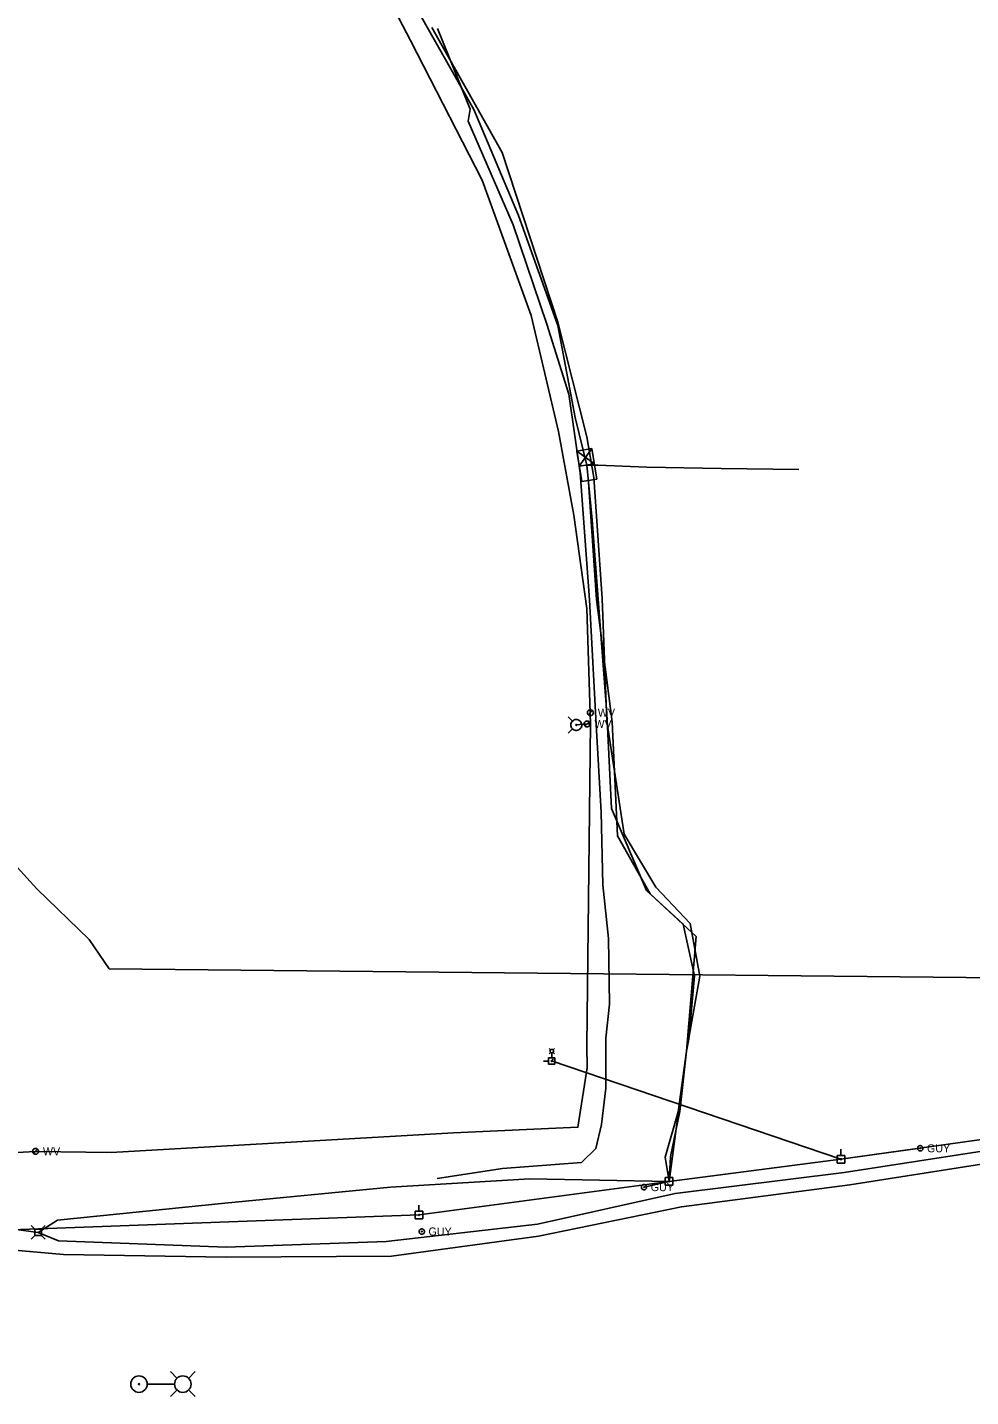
# Model space of a CAD drawing. Extents: x 600849 to 606371, y 330010 to 403088.
# Drawn here: x 603535 to 603989, y 376591 to 377250 of the extents above; entities that cross this region are included whole.
import ezdxf

# ---------------------------------------------------------------- set-up
doc = ezdxf.new("R2010")
doc.units = 0
for name, color, linetype in [('E_LTG', 7, 'Continuous'), ('E_SIG', 7, 'Continuous'), ('E_UTL_AG_Bold', 7, 'Continuous'), ('E_UTL_E_UG', 7, 'Continuous'), ('E_UTL_EGuyWire', 7, 'Continuous'), ('E_UTL_EPowerPole', 7, 'Continuous'), ('E_UTL_FO_UG_MWFN', 7, 'Continuous'), ('E_UTL_G_UG', 7, 'Continuous'), ('E_UTL_Overhead', 7, 'Continuous'), ('E_UTL_T_UG', 7, 'Continuous'), ('E_UTL_TV_UG', 7, 'Continuous'), ('E_UTL_W', 7, 'Continuous'), ('E_UTL_W_UG', 7, 'Continuous'), ('E_UTL_WHydrant', 7, 'Continuous')]:
    doc.layers.add(name, color=color, linetype=linetype)

# ---------------------------------------------------------------- blocks, each defined once
blk = doc.blocks.new('LPM')
at = {"layer": 'E_LTG'}
for p, q in [((100, 0), (24, 0)), ((108, 16), (89, 35)), ((140, 16), (159, 35)), ((108, -16), (89, -35)), ((140, -16), (159, -35))]:
    blk.add_line(p, q, dxfattribs=at)
for centre, radius in [((0, 0), 23.2), ((0, 0), 1.78), ((124, 0), 23.2)]:
    blk.add_circle(centre, radius, dxfattribs=at)
blk = doc.blocks.new('_U266')
at = {"layer": 'E_LTG', "xscale": 5.192557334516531e-11, "yscale": 5.192557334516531e-11}
blk.add_blockref('LPM', (0, 0), dxfattribs=at)
blk = doc.blocks.new('_U267')
at = {"layer": 'E_LTG', "xscale": 0.00519255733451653, "yscale": 0.00519255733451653}
blk.add_blockref('LPM', (0, 0), dxfattribs=at)

msp = doc.modelspace()

# ---------------------------------------------------------------- linework, layer by layer
at = {"layer": 'E_LTG'}
for points in [[(603787.05, 376757.99), (603786.35, 376758.68)], [(603787.05, 376756.79), (603786.35, 376756.09)], [(603787.65, 376758.24), (603787.49, 376758.23), (603787.33, 376758.18), (603787.19, 376758.11), (603787.06, 376758.01), (603786.95, 376757.88), (603786.87, 376757.74), (603786.82, 376757.59), (603786.8, 376757.43), (603786.8, 376757.27), (603786.84, 376757.11), (603786.91, 376756.96), (603787, 376756.83), (603787.12, 376756.72), (603787.26, 376756.63), (603787.41, 376756.57), (603787.57, 376756.54), (603787.73, 376756.54), (603787.89, 376756.57), (603788.04, 376756.63), (603788.18, 376756.72), (603788.29, 376756.83), (603788.39, 376756.96), (603788.46, 376757.11), (603788.49, 376757.27), (603788.5, 376757.43), (603788.48, 376757.59), (603788.43, 376757.74), (603788.35, 376757.88), (603788.24, 376758.01), (603788.11, 376758.11), (603787.97, 376758.18), (603787.81, 376758.23), (603787.65, 376758.24)], [(603787.65, 376756.52), (603787.65, 376754.16)], [(603788.25, 376757.99), (603788.95, 376758.68)], [(603788.25, 376756.79), (603788.95, 376756.09)], [(603607.39, 376599.99), (603604.16, 376603.22)], [(603612.93, 376599.99), (603616.16, 376603.22)], [(603606.13, 376597.22), (603593.08, 376597.22)], [(603607.39, 376594.45), (603604.16, 376591.22)], [(603612.93, 376594.45), (603616.16, 376591.22)]]:
    msp.add_lwpolyline(points, dxfattribs=at)
for centre, radius in [((603589.06, 376597.22), 3.96), ((603610.16, 376597.22), 3.96), ((603589.06, 376597.22), 0.303)]:
    msp.add_circle(centre, radius, dxfattribs=at)
at = {"layer": 'E_SIG'}
for points in [[(603799.65, 377045.97), (603806.98, 377047.17)], [(603806.98, 377047.17), (603800.85, 377038.64)], [(603806.98, 377047.17), (603809.38, 377032.52)], [(603802.05, 377031.31), (603799.65, 377045.97)], [(603808.18, 377039.84), (603799.65, 377045.97)], [(603800.85, 377038.64), (603808.18, 377039.84)], [(603804.51, 377039.24), (603804.51, 377039.24)], [(603809.38, 377032.52), (603802.05, 377031.31)]]:
    msp.add_lwpolyline(points, dxfattribs=at)
at = {"layer": 'E_UTL_AG_Bold'}
for points in [[(603539.02, 376671.76), (603537.27, 376673.51)], [(603542.11, 376671.76), (603539.02, 376671.76)], [(603539.02, 376671.76), (603539.02, 376668.66)], [(603542.11, 376671.76), (603543.87, 376673.51)], [(603542.11, 376668.66), (603542.11, 376671.76)], [(603539.02, 376668.66), (603537.27, 376666.91)], [(603539.02, 376668.66), (603542.11, 376668.66)], [(603542.11, 376668.66), (603543.87, 376666.91)]]:
    msp.add_lwpolyline(points, dxfattribs=at)
at = {"layer": 'E_UTL_E_UG'}
for points in [[(603844.12, 376694.7), (603852.53, 376757.42), (603857.1, 376812.49), (603833.29, 376834.62), (603816.32, 376874.08), (603814.1, 376919.74), (603807.1, 377012.96), (603804.51, 377039.24), (603798.9, 377062.04), (603790.53, 377106.42), (603771.64, 377159.19), (603750.13, 377210.28), (603722.2, 377259.49)], [(603804.51, 377039.24), (603810.02, 377039.11), (603833.45, 377038.29), (603869.07, 377037.66), (603906.43, 377037.18)]]:
    msp.add_lwpolyline(points, dxfattribs=at)
at = {"layer": 'E_UTL_EGuyWire'}
for p, q in [((603964.93, 376710.65), (603926.75, 376705.4)), ((603832.03, 376691.98), (603844.12, 376694.7))]:
    msp.add_line(p, q, dxfattribs=at)
for points in [[(603966.21, 376710.65), (603966.19, 376710.89), (603966.12, 376711.13), (603966.01, 376711.34), (603965.86, 376711.53), (603965.68, 376711.69), (603965.46, 376711.82), (603965.23, 376711.9), (603964.99, 376711.93), (603964.75, 376711.92), (603964.51, 376711.86), (603964.29, 376711.76), (603964.09, 376711.62), (603963.92, 376711.44), (603963.79, 376711.24), (603963.7, 376711.01), (603963.65, 376710.77), (603963.65, 376710.53), (603963.7, 376710.29), (603963.79, 376710.06), (603963.92, 376709.86), (603964.09, 376709.68), (603964.29, 376709.54), (603964.51, 376709.44), (603964.75, 376709.38), (603964.99, 376709.37), (603965.23, 376709.4), (603965.46, 376709.48), (603965.68, 376709.6), (603965.86, 376709.76), (603966.01, 376709.95), (603966.12, 376710.17), (603966.19, 376710.41), (603966.21, 376710.65)], [(603965.09, 376710.65), (603965.09, 376710.68), (603965.08, 376710.71), (603965.07, 376710.74), (603965.05, 376710.76), (603965.02, 376710.78), (603965, 376710.79), (603964.97, 376710.8), (603964.94, 376710.81), (603964.91, 376710.81), (603964.88, 376710.8), (603964.85, 376710.79), (603964.83, 376710.77), (603964.8, 376710.75), (603964.79, 376710.72), (603964.78, 376710.69), (603964.77, 376710.66), (603964.77, 376710.63), (603964.78, 376710.6), (603964.79, 376710.58), (603964.8, 376710.55), (603964.83, 376710.53), (603964.85, 376710.51), (603964.88, 376710.5), (603964.91, 376710.49), (603964.94, 376710.49), (603964.97, 376710.49), (603965, 376710.5), (603965.02, 376710.52), (603965.05, 376710.54), (603965.07, 376710.56), (603965.08, 376710.59), (603965.09, 376710.62), (603965.09, 376710.65)], [(603833.31, 376691.98), (603833.29, 376692.22), (603833.22, 376692.46), (603833.11, 376692.67), (603832.96, 376692.86), (603832.77, 376693.02), (603832.56, 376693.15), (603832.33, 376693.23), (603832.09, 376693.26), (603831.85, 376693.25), (603831.61, 376693.19), (603831.39, 376693.09), (603831.19, 376692.95), (603831.02, 376692.77), (603830.89, 376692.57), (603830.8, 376692.34), (603830.75, 376692.1), (603830.75, 376691.86), (603830.8, 376691.62), (603830.89, 376691.39), (603831.02, 376691.19), (603831.19, 376691.01), (603831.39, 376690.87), (603831.61, 376690.77), (603831.85, 376690.71), (603832.09, 376690.7), (603832.33, 376690.73), (603832.56, 376690.81), (603832.77, 376690.93), (603832.96, 376691.09), (603833.11, 376691.28), (603833.22, 376691.5), (603833.29, 376691.74), (603833.31, 376691.98)], [(603832.19, 376691.98), (603832.19, 376692.01), (603832.18, 376692.04), (603832.16, 376692.07), (603832.15, 376692.09), (603832.12, 376692.11), (603832.1, 376692.12), (603832.07, 376692.13), (603832.04, 376692.14), (603832.01, 376692.14), (603831.98, 376692.13), (603831.95, 376692.12), (603831.92, 376692.1), (603831.9, 376692.08), (603831.89, 376692.05), (603831.88, 376692.02), (603831.87, 376691.99), (603831.87, 376691.96), (603831.88, 376691.93), (603831.89, 376691.91), (603831.9, 376691.88), (603831.92, 376691.86), (603831.95, 376691.84), (603831.98, 376691.83), (603832.01, 376691.82), (603832.04, 376691.82), (603832.07, 376691.82), (603832.1, 376691.83), (603832.12, 376691.85), (603832.15, 376691.87), (603832.16, 376691.89), (603832.18, 376691.92), (603832.19, 376691.95), (603832.19, 376691.98)], [(603726.4, 376670.61), (603726.38, 376670.86), (603726.31, 376671.09), (603726.2, 376671.31), (603726.05, 376671.5), (603725.86, 376671.66), (603725.65, 376671.78), (603725.42, 376671.86), (603725.18, 376671.89), (603724.94, 376671.88), (603724.7, 376671.83), (603724.48, 376671.72), (603724.28, 376671.58), (603724.11, 376671.41), (603723.98, 376671.2), (603723.89, 376670.97), (603723.84, 376670.73), (603723.84, 376670.49), (603723.89, 376670.25), (603723.98, 376670.02), (603724.11, 376669.82), (603724.28, 376669.64), (603724.48, 376669.5), (603724.7, 376669.4), (603724.94, 376669.34), (603725.18, 376669.33), (603725.42, 376669.37), (603725.65, 376669.45), (603725.86, 376669.57), (603726.05, 376669.73), (603726.2, 376669.92), (603726.31, 376670.14), (603726.38, 376670.37), (603726.4, 376670.61)], [(603725.28, 376670.61), (603725.28, 376670.64), (603725.27, 376670.67), (603725.25, 376670.7), (603725.23, 376670.72), (603725.21, 376670.74), (603725.19, 376670.76), (603725.16, 376670.77), (603725.13, 376670.77), (603725.1, 376670.77), (603725.07, 376670.76), (603725.04, 376670.75), (603725.01, 376670.73), (603724.99, 376670.71), (603724.98, 376670.69), (603724.96, 376670.66), (603724.96, 376670.63), (603724.96, 376670.6), (603724.96, 376670.57), (603724.98, 376670.54), (603724.99, 376670.51), (603725.01, 376670.49), (603725.04, 376670.47), (603725.07, 376670.46), (603725.1, 376670.45), (603725.13, 376670.45), (603725.16, 376670.46), (603725.19, 376670.47), (603725.21, 376670.48), (603725.23, 376670.5), (603725.25, 376670.53), (603725.27, 376670.55), (603725.28, 376670.58), (603725.28, 376670.61)]]:
    msp.add_lwpolyline(points, dxfattribs=at)
at = {"layer": 'E_UTL_EPowerPole'}
for points in [[(603786.04, 376752.62), (603783.62, 376752.62)], [(603789.12, 376754.16), (603786.04, 376754.16)], [(603786.04, 376754.16), (603786.04, 376751.09)], [(603786.04, 376751.09), (603789.12, 376751.09)], [(603787.58, 376752.85), (603787.54, 376752.84), (603787.5, 376752.83), (603787.47, 376752.82), (603787.44, 376752.79), (603787.42, 376752.76), (603787.4, 376752.73), (603787.38, 376752.7), (603787.38, 376752.66), (603787.38, 376752.62), (603787.39, 376752.58), (603787.41, 376752.55), (603787.43, 376752.52), (603787.45, 376752.49), (603787.49, 376752.47), (603787.52, 376752.46), (603787.56, 376752.45), (603787.6, 376752.45), (603787.63, 376752.46), (603787.67, 376752.47), (603787.7, 376752.49), (603787.73, 376752.52), (603787.75, 376752.55), (603787.77, 376752.58), (603787.77, 376752.62), (603787.78, 376752.66), (603787.77, 376752.7), (603787.76, 376752.73), (603787.74, 376752.76), (603787.71, 376752.79), (603787.68, 376752.82), (603787.65, 376752.83), (603787.62, 376752.84), (603787.58, 376752.85)], [(603789.12, 376751.09), (603789.12, 376754.16)], [(603928.56, 376707.25), (603924.87, 376707.25)], [(603924.87, 376707.25), (603924.87, 376703.55)], [(603926.98, 376705.4), (603926.98, 376705.45), (603926.97, 376705.49), (603926.95, 376705.53), (603926.92, 376705.57), (603926.88, 376705.6), (603926.85, 376705.62), (603926.8, 376705.64), (603926.76, 376705.64), (603926.71, 376705.64), (603926.67, 376705.63), (603926.63, 376705.61), (603926.59, 376705.58), (603926.56, 376705.55), (603926.53, 376705.51), (603926.52, 376705.47), (603926.51, 376705.43), (603926.51, 376705.38), (603926.52, 376705.34), (603926.53, 376705.29), (603926.56, 376705.26), (603926.59, 376705.22), (603926.63, 376705.2), (603926.67, 376705.18), (603926.71, 376705.17), (603926.76, 376705.17), (603926.8, 376705.17), (603926.85, 376705.19), (603926.88, 376705.21), (603926.92, 376705.24), (603926.95, 376705.27), (603926.97, 376705.31), (603926.98, 376705.36), (603926.98, 376705.4)], [(603926.71, 376707.25), (603926.71, 376710.15)], [(603928.56, 376703.55), (603928.56, 376707.25)], [(603844.09, 376696.54), (603844.09, 376699.45)], [(603924.87, 376703.55), (603928.56, 376703.55)], [(603845.93, 376696.54), (603842.24, 376696.54)], [(603842.24, 376696.54), (603842.24, 376692.85)], [(603842.24, 376692.85), (603845.93, 376692.85)], [(603844.36, 376694.7), (603844.35, 376694.74), (603844.34, 376694.79), (603844.32, 376694.83), (603844.29, 376694.86), (603844.26, 376694.89), (603844.22, 376694.91), (603844.17, 376694.93), (603844.13, 376694.93), (603844.08, 376694.93), (603844.04, 376694.92), (603844, 376694.9), (603843.96, 376694.88), (603843.93, 376694.84), (603843.91, 376694.81), (603843.89, 376694.76), (603843.88, 376694.72), (603843.88, 376694.67), (603843.89, 376694.63), (603843.91, 376694.59), (603843.93, 376694.55), (603843.96, 376694.52), (603844, 376694.49), (603844.04, 376694.47), (603844.08, 376694.46), (603844.13, 376694.46), (603844.17, 376694.46), (603844.22, 376694.48), (603844.26, 376694.5), (603844.29, 376694.53), (603844.32, 376694.57), (603844.34, 376694.61), (603844.35, 376694.65), (603844.36, 376694.7)], [(603845.93, 376692.85), (603845.93, 376696.54)], [(603725.62, 376680.45), (603721.93, 376680.45)], [(603721.93, 376680.45), (603721.93, 376676.75)], [(603724.05, 376678.6), (603724.04, 376678.65), (603724.03, 376678.69), (603724.01, 376678.73), (603723.98, 376678.77), (603723.94, 376678.8), (603723.91, 376678.82), (603723.86, 376678.83), (603723.82, 376678.84), (603723.77, 376678.84), (603723.73, 376678.83), (603723.69, 376678.81), (603723.65, 376678.78), (603723.62, 376678.75), (603723.59, 376678.71), (603723.58, 376678.67), (603723.57, 376678.63), (603723.57, 376678.58), (603723.58, 376678.54), (603723.59, 376678.49), (603723.62, 376678.46), (603723.65, 376678.42), (603723.69, 376678.4), (603723.73, 376678.38), (603723.77, 376678.37), (603723.82, 376678.36), (603723.86, 376678.37), (603723.91, 376678.39), (603723.94, 376678.41), (603723.98, 376678.44), (603724.01, 376678.47), (603724.03, 376678.51), (603724.04, 376678.56), (603724.05, 376678.6)], [(603723.77, 376680.45), (603723.77, 376683.35)], [(603725.62, 376676.75), (603725.62, 376680.45)], [(603721.93, 376676.75), (603725.62, 376676.75)]]:
    msp.add_lwpolyline(points, dxfattribs=at)
at = {"layer": 'E_UTL_FO_UG_MWFN'}
msp.add_lwpolyline([(603732.59, 376696.07), (603763.92, 376701), (603801.92, 376703.88), (603808.79, 376710.6), (603811.53, 376722.16), (603813.68, 376739.63), (603813.66, 376763.58), (603815.46, 376780.03), (603814.87, 376811.58), (603812.19, 376837.43), (603811.38, 376872.28), (603808.94, 376914.54), (603805.72, 376974.43), (603801.38, 377035.47), (603795.85, 377073.39), (603785.26, 377107.01), (603769.11, 377154.8), (603747.48, 377204.69), (603748.34, 377210.38), (603732.75, 377249.25)], dxfattribs=at)
at = {"layer": 'E_UTL_G_UG'}
for points in [[(603293.98, 376870.32), (603375.46, 376870.54), (603382.23, 376871.4), (603411.48, 376869.17), (603445.52, 376869.75), (603471.5, 376869.45), (603509.54, 376869.24), (603514.61, 376863.16), (603539.98, 376835.48), (603565.12, 376811.04), (603574.72, 376796.9)], [(603574.72, 376796.9), (604177.23, 376790.85)]]:
    msp.add_lwpolyline(points, dxfattribs=at)
at = {"layer": 'E_UTL_Overhead'}
for points in [[(602062.17, 376753.86), (602208.9, 376748.55), (602326.52, 376742.37), (602554.66, 376723.5), (602723.32, 376704.12), (602925.82, 376696.54), (603095.47, 376655.88), (603302.19, 376662.3), (603380.19, 376665.28), (603484.01, 376669.76), (603723.81, 376678.6), (603844.12, 376694.7), (603926.75, 376705.4), (604096.46, 376729.09), (604125.7, 376732.7), (604019.36, 376849.1), (604024.4, 376887.33)], [(603787.58, 376752.65), (603926.75, 376705.4)]]:
    msp.add_lwpolyline(points, dxfattribs=at)
at = {"layer": 'E_UTL_T_UG'}
for points in [[(603852.53, 376757.42), (603858.87, 376793.39), (603854.26, 376818.75), (603837.69, 376836.28), (603822.42, 376861.78), (603814.18, 376916.05), (603811.9, 376975.13), (603807.83, 377033.22), (603804.58, 377052.87), (603790.54, 377108.02), (603763.81, 377189.53), (603729.95, 377249.74)], [(603103.04, 376671.09), (603507.43, 376663.65), (603552.74, 376659.53), (603630.94, 376658.36), (603710.58, 376658.69), (603781.34, 376668.39), (603850.02, 376682.52), (603931, 376693.14), (604002.52, 376704.32), (604074.6, 376716.17), (604117.57, 376728.77), (604123.98, 376732.51), (604119.45, 376733.4), (604115.9, 376744.74), (604114.57, 376811.38), (604116.59, 376816.64), (604119.89, 376816.77), (604135.34, 376817.71), (604135.12, 376848.66)], [(603844.12, 376694.7), (603842.27, 376706.34), (603848.41, 376728.24), (603852.53, 376757.42)], [(603540.57, 376670.21), (603550.36, 376666.19), (603630.99, 376663.03), (603708.05, 376665.87), (603780.73, 376674.11), (603847, 376688.96), (603928.28, 376698.95), (603998.84, 376709.92), (604073.31, 376720.84), (604116.07, 376732.07), (604124.18, 376735.75), (604140.98, 376737.15)], [(603540.57, 376670.21), (603549.88, 376676.13), (603630.43, 376684.3), (603710.09, 376691.92), (603777.12, 376695.91), (603844.12, 376694.7)], [(603298.7, 376676.31), (603349.07, 376675.69), (603376.56, 376674.86), (603446.55, 376675.23), (603493.55, 376676.56), (603540.57, 376670.21)]]:
    msp.add_lwpolyline(points, dxfattribs=at)
at = {"layer": 'E_UTL_TV_UG'}
for points in [[(603805.19, 377033.3), (603809.17, 376974.57), (603816.71, 376915.78), (603819.22, 376860.92), (603835.03, 376833.1), (603850.89, 376818.47), (603856.29, 376793.59), (603853.6, 376763.21), (603852.53, 376757.42)], [(603844.12, 376694.7), (603844.7, 376706.66), (603849.26, 376728.35), (603852.53, 376757.42)]]:
    msp.add_lwpolyline(points, dxfattribs=at)
at = {"layer": 'E_UTL_W'}
for points in [[(603807.65, 376920.14), (603807.63, 376920.41), (603807.55, 376920.67), (603807.43, 376920.91), (603807.26, 376921.13), (603807.05, 376921.3), (603806.82, 376921.44), (603806.56, 376921.53), (603806.29, 376921.57), (603806.02, 376921.55), (603805.76, 376921.49), (603805.51, 376921.38), (603805.29, 376921.22), (603805.1, 376921.02), (603804.96, 376920.8), (603804.86, 376920.55), (603804.81, 376920.28), (603804.81, 376920.01), (603804.86, 376919.74), (603804.96, 376919.49), (603805.1, 376919.26), (603805.29, 376919.07), (603805.51, 376918.91), (603805.76, 376918.8), (603806.02, 376918.73), (603806.29, 376918.72), (603806.56, 376918.76), (603806.82, 376918.85), (603807.05, 376918.98), (603807.26, 376919.16), (603807.43, 376919.37), (603807.55, 376919.61), (603807.63, 376919.87), (603807.65, 376920.14)], [(603805.22, 376919.14), (603807.23, 376921.15)], [(603806.03, 376914.73), (603806.01, 376915), (603805.93, 376915.26), (603805.81, 376915.5), (603805.64, 376915.71), (603805.43, 376915.89), (603805.2, 376916.02), (603804.94, 376916.11), (603804.67, 376916.15), (603804.4, 376916.14), (603804.14, 376916.07), (603803.89, 376915.96), (603803.67, 376915.8), (603803.48, 376915.61), (603803.34, 376915.38), (603803.24, 376915.13), (603803.19, 376914.86), (603803.19, 376914.59), (603803.24, 376914.32), (603803.34, 376914.07), (603803.48, 376913.84), (603803.67, 376913.65), (603803.89, 376913.49), (603804.14, 376913.38), (603804.4, 376913.31), (603804.67, 376913.3), (603804.94, 376913.34), (603805.2, 376913.43), (603805.43, 376913.56), (603805.64, 376913.74), (603805.81, 376913.95), (603805.93, 376914.2), (603806.01, 376914.46), (603806.03, 376914.73)], [(603803.6, 376913.72), (603805.61, 376915.73)], [(603540.72, 376709.18), (603540.7, 376709.45), (603540.62, 376709.71), (603540.5, 376709.95), (603540.33, 376710.17), (603540.12, 376710.34), (603539.89, 376710.48), (603539.63, 376710.57), (603539.36, 376710.61), (603539.09, 376710.59), (603538.83, 376710.53), (603538.58, 376710.42), (603538.36, 376710.26), (603538.18, 376710.06), (603538.03, 376709.84), (603537.93, 376709.58), (603537.88, 376709.32), (603537.88, 376709.05), (603537.93, 376708.78), (603538.03, 376708.53), (603538.18, 376708.3), (603538.36, 376708.1), (603538.58, 376707.95), (603538.83, 376707.83), (603539.09, 376707.77), (603539.36, 376707.76), (603539.63, 376707.8), (603539.89, 376707.88), (603540.12, 376708.02), (603540.33, 376708.2), (603540.5, 376708.41), (603540.62, 376708.65), (603540.7, 376708.91), (603540.72, 376709.18)], [(603538.29, 376708.17), (603540.31, 376710.19)]]:
    msp.add_lwpolyline(points, dxfattribs=at)
at = {"layer": 'E_UTL_W_UG'}
for points in [[(603221.31, 376706.93), (603319.22, 376702.81), (603380.2, 376704.79), (603479.16, 376705.85), (603539.3, 376709.18), (603575.7, 376708.55), (603740.45, 376718.09), (603800.26, 376720.75), (603804.67, 376749.41), (603804.57, 376760.03), (603806.27, 376914.72), (603804.54, 376970.32), (603798.31, 377015.08), (603790.84, 377055.34), (603777.66, 377111.14), (603754.2, 377176.22), (603719.76, 377243.39), (603684.41, 377311.08)], [(603806.27, 376914.72), (603804.61, 376914.73), (603799.43, 376914.25)]]:
    msp.add_lwpolyline(points, dxfattribs=at)
at = {"layer": 'E_UTL_WHydrant'}
for points in [[(603797.6, 376916.08), (603795.46, 376918.22)], [(603799.43, 376916.87), (603798.94, 376916.82), (603798.46, 376916.68), (603798.02, 376916.45), (603797.62, 376916.14), (603797.3, 376915.77), (603797.05, 376915.33), (603796.89, 376914.86), (603796.81, 376914.37), (603796.84, 376913.87), (603796.96, 376913.39), (603797.16, 376912.93), (603797.45, 376912.53), (603797.81, 376912.18), (603798.23, 376911.91), (603798.7, 376911.73), (603799.18, 376911.63), (603799.68, 376911.63), (603800.17, 376911.73), (603800.64, 376911.91), (603801.06, 376912.18), (603801.42, 376912.53), (603801.71, 376912.93), (603801.91, 376913.39), (603802.03, 376913.87), (603802.05, 376914.37), (603801.98, 376914.86), (603801.82, 376915.33), (603801.57, 376915.77), (603801.24, 376916.14), (603800.85, 376916.45), (603800.41, 376916.68), (603799.93, 376916.82), (603799.43, 376916.87)], [(603797.6, 376912.41), (603795.46, 376910.27)], [(603799.43, 376914.45), (603799.4, 376914.44), (603799.36, 376914.43), (603799.33, 376914.41), (603799.3, 376914.39), (603799.27, 376914.36), (603799.25, 376914.33), (603799.24, 376914.29), (603799.23, 376914.25), (603799.24, 376914.22), (603799.24, 376914.18), (603799.26, 376914.14), (603799.28, 376914.11), (603799.31, 376914.09), (603799.34, 376914.07), (603799.38, 376914.05), (603799.42, 376914.05), (603799.45, 376914.05), (603799.49, 376914.05), (603799.53, 376914.07), (603799.56, 376914.09), (603799.59, 376914.11), (603799.61, 376914.14), (603799.62, 376914.18), (603799.63, 376914.22), (603799.63, 376914.25), (603799.63, 376914.29), (603799.62, 376914.33), (603799.6, 376914.36), (603799.57, 376914.39), (603799.54, 376914.41), (603799.51, 376914.43), (603799.47, 376914.44), (603799.43, 376914.45)]]:
    msp.add_lwpolyline(points, dxfattribs=at)

# ---------------------------------------------------------------- block references
at = {"layer": 'E_LTG', "xscale": 0.32808333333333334, "yscale": 0.32808333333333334, "rotation": 90}
for name in ['_U267', '_U266']:
    msp.add_blockref(name, (603788.17, 376753.26), dxfattribs=at)

# ---------------------------------------------------------------- texts
at = {"layer": 'E_UTL_EGuyWire'}
for p in [(603968.14, 376708.72), (603835.24, 376690.05), (603728.33, 376668.69)]:
    msp.add_text('GUY', height=3.85, dxfattribs=at).set_placement(p)
at = {"layer": 'E_UTL_W'}
for p in [(603809.79, 376918.22), (603808.17, 376912.8), (603542.86, 376707.26)]:
    msp.add_text('WV', height=3.85, dxfattribs=at).set_placement(p)

doc.saveas('drawing.dxf')
